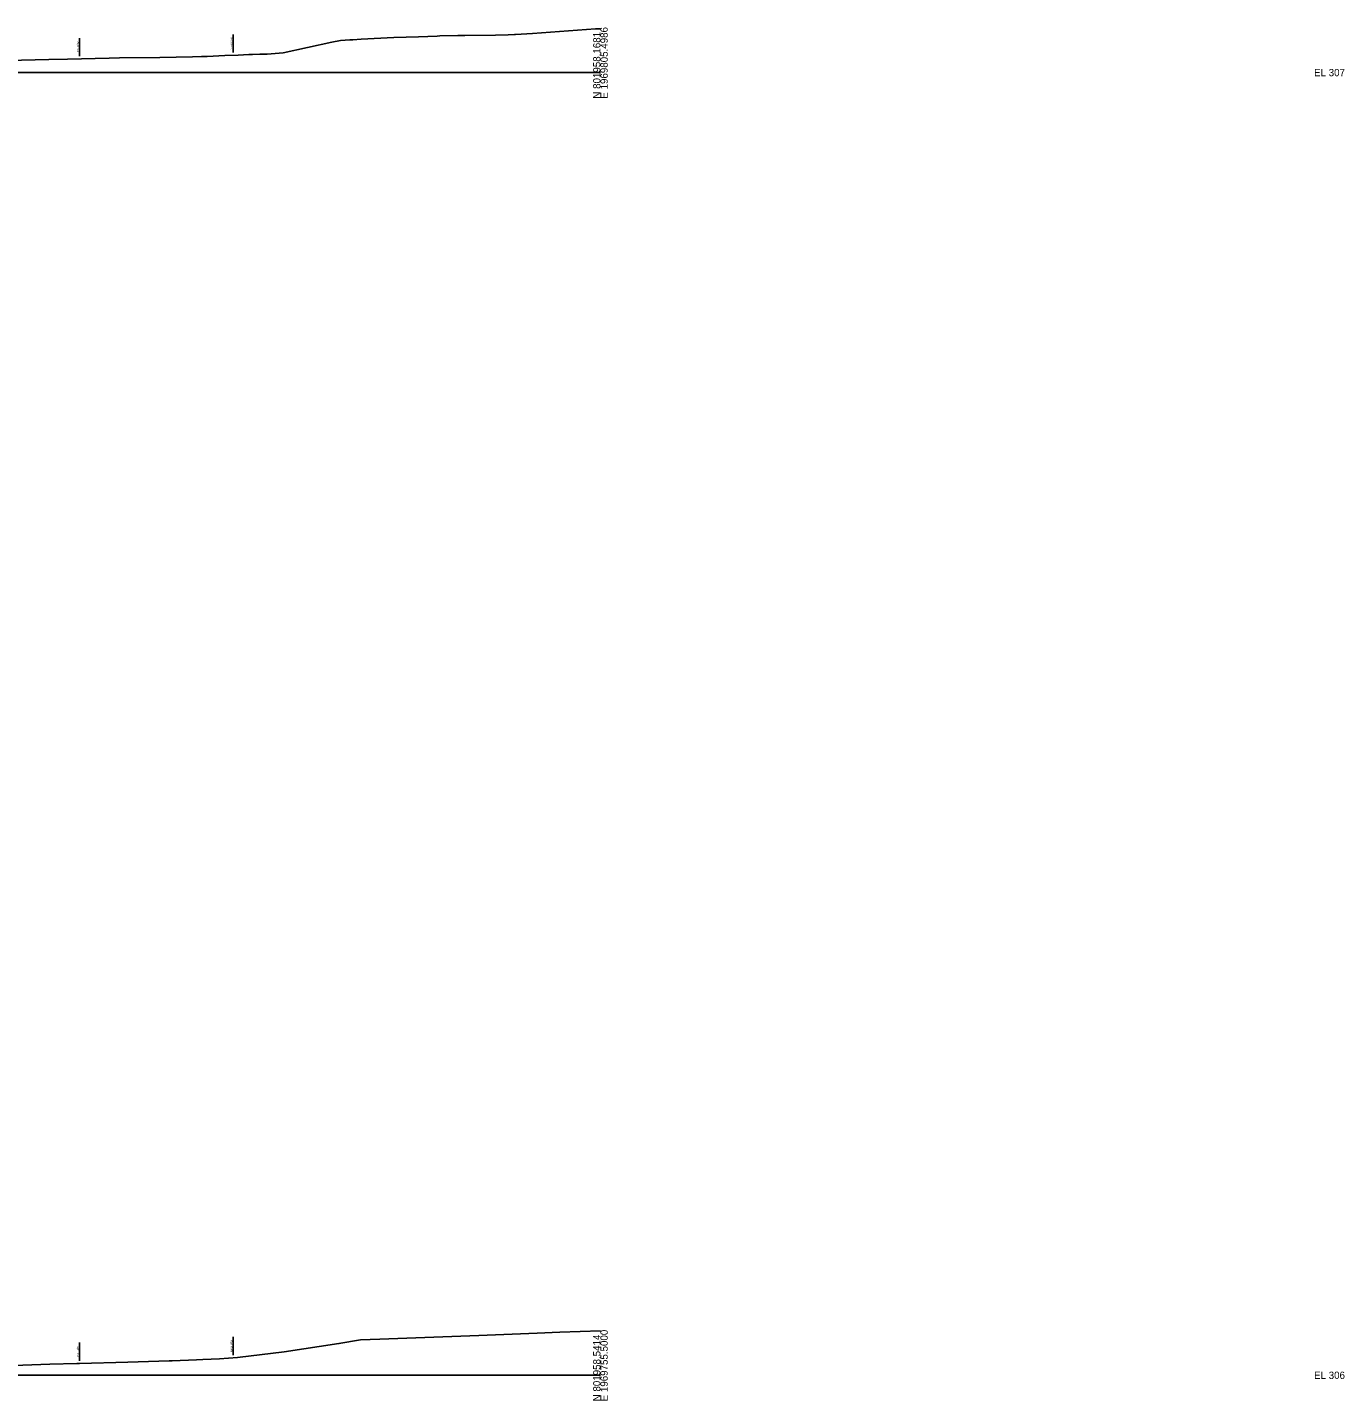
# Model space of a CAD drawing. Extents: x -4026 to 9638, y -10 to 19609.
# Drawn here: x 5480 to 5986, y 15490 to 16017 of the extents above; entities that cross this region are included whole.
import ezdxf

# ---------------------------------------------------------------- set-up
doc = ezdxf.new("R2010")
doc.units = 0
for name, color, linetype in [('RD_GPK_XS_Cell', 7, 'Continuous'), ('RD_XS_ExGround', 7, 'Continuous'), ('RD_XS_ExRW', 7, 'Continuous'), ('RD_XS_NewRW', 7, 'Continuous')]:
    doc.layers.add(name, color=color, linetype=linetype)

msp = doc.modelspace()

# ---------------------------------------------------------------- linework, layer by layer
at = {"layer": 'RD_GPK_XS_Cell'}
for p, q in [((5350, 16000), (5700, 16000)), ((5350, 15500), (5700, 15500))]:
    msp.add_line(p, q, dxfattribs=at)
at = {"layer": 'RD_XS_ExGround'}
for points in [[(5472.53, 16004.6), (5483.01, 16004.86), (5488.16, 16004.98), (5495.36, 16005.12), (5511.39, 16005.55), (5515.35, 16005.72), (5530.77, 16005.81), (5543.42, 16006.06), (5546.79, 16006.12), (5549, 16006.22), (5555.78, 16006.57), (5560.95, 16006.72), (5565.01, 16006.91), (5566.47, 16006.98), (5569.29, 16007.08), (5572.09, 16007.08), (5578.16, 16007.55), (5596.81, 16011.63), (5600.17, 16012.29), (5603.84, 16012.6), (5604.42, 16012.61), (5604.98, 16012.56), (5608.17, 16012.8), (5620.7, 16013.41), (5630.13, 16013.71), (5637.32, 16014.01), (5638.33, 16014.08), (5645.3, 16014.2), (5646.5, 16014.21), (5647.91, 16014.23), (5659.7, 16014.42), (5664.52, 16014.51), (5666.96, 16014.57), (5667.43, 16014.59), (5673.86, 16014.96), (5698.17, 16016.78), (5700, 16016.83)], [(5471.33, 15503.68), (5488.54, 15504.21), (5498.92, 15504.51), (5499.26, 15504.52), (5499.97, 15504.55), (5518.54, 15505.06), (5534.36, 15505.49), (5535.58, 15505.55), (5544.91, 15505.99), (5547.29, 15506.08), (5553.78, 15506.28), (5560.61, 15506.88), (5578.54, 15508.97), (5599.57, 15512.14), (5607.89, 15513.56), (5615.24, 15513.81), (5646.4, 15514.98), (5653.37, 15515.27), (5675.75, 15516.13), (5684.4, 15516.51), (5700, 15517.11)]]:
    msp.add_lwpolyline(points, dxfattribs=at)
at = {"layer": 'RD_XS_ExRW'}
for p, q in [((5500, 16006.24), (5500, 16013.24)), ((5500, 15505.55), (5500, 15512.55))]:
    msp.add_line(p, q, dxfattribs=at)
at = {"layer": 'RD_XS_NewRW'}
for p, q in [((5559, 16007.66), (5559, 16014.66)), ((5559, 15507.74), (5559, 15514.74))]:
    msp.add_line(p, q, dxfattribs=at)

# ---------------------------------------------------------------- texts
at = {"layer": 'RD_GPK_XS_Cell'}
for s, p in [('E 1969805.4986', (5702.8, 15990)), ('N 801958.1681', (5700, 15990)), ('N 801958.5414', (5700, 15490)), ('E 1969755.5000', (5702.8, 15490))]:
    msp.add_text(s, height=2.8, rotation=90, dxfattribs=at).set_placement(p)
for s, p in [('EL 307', (5974, 15998.6)), ('EL 306', (5974, 15498.6))]:
    msp.add_text(s, height=2.8, dxfattribs=at).set_placement(p)
at = {"layer": 'RD_XS_ExRW'}
for p in [(5499.75, 16007.92), (5499.75, 15507.23)]:
    msp.add_text('EX. R/W ', height=0.75, rotation=90, dxfattribs=at).set_placement(p)
at = {"layer": 'RD_XS_NewRW'}
for p in [(5558.75, 16008.81), (5558.75, 15508.88)]:
    msp.add_text('NEW R/W ', height=0.75, rotation=90, dxfattribs=at).set_placement(p)

doc.saveas('drawing.dxf')
